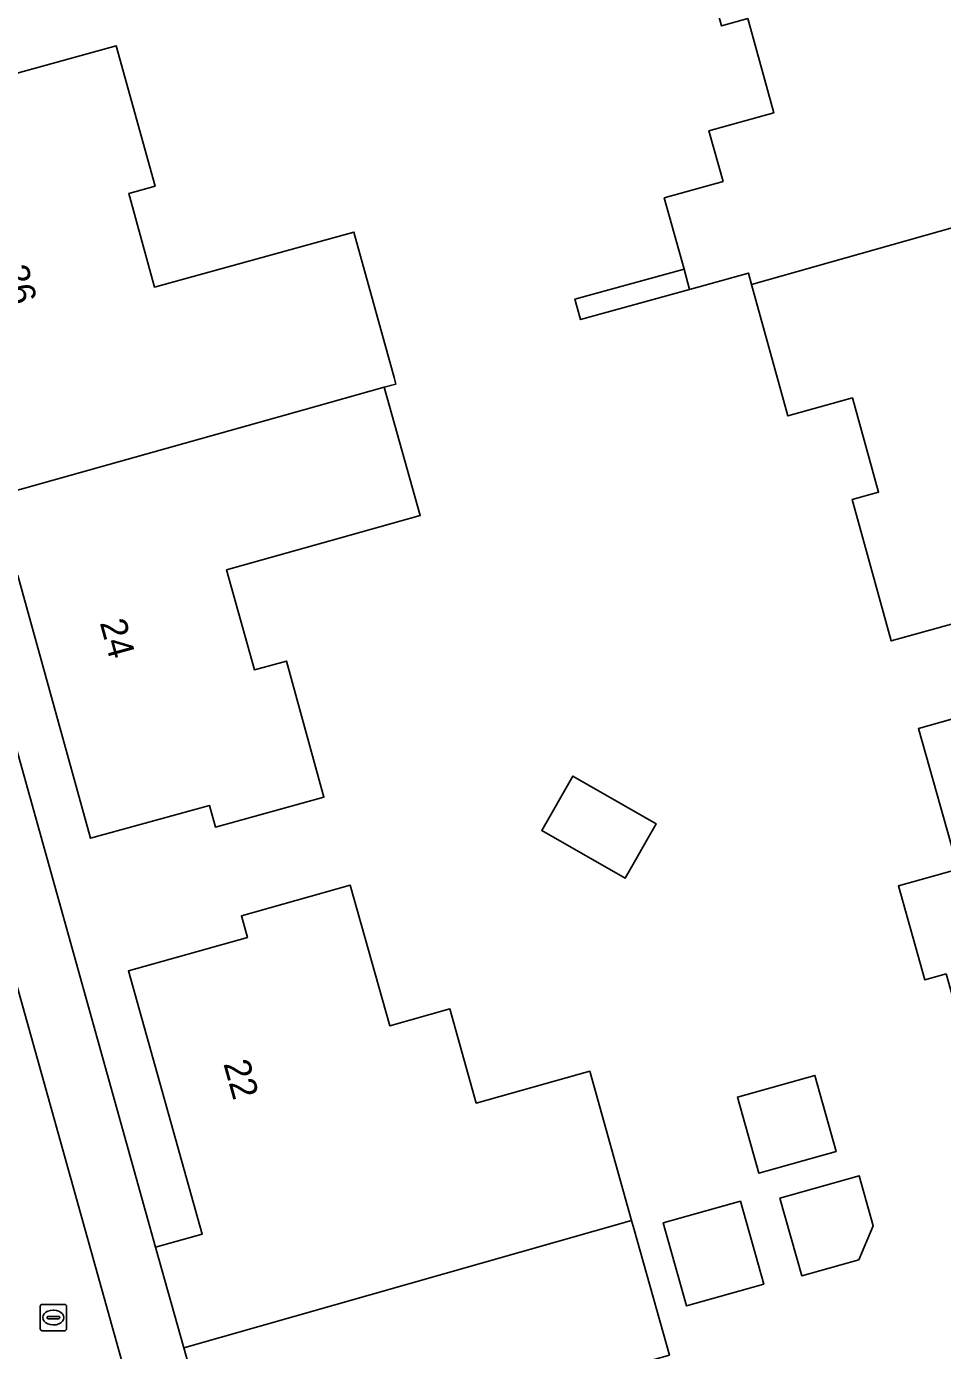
# Model space of a CAD drawing. Extents: x 159626 to 160723, y 388173 to 389416.
# Drawn here: x 159874.7 to 159909.6, y 388384.4 to 388434.8 of the extents above; entities that cross this region are included whole.
import ezdxf

# ---------------------------------------------------------------- set-up
doc = ezdxf.new("R2010")
doc.units = 0
for name, color, linetype in [('IMGEO_Erf', 7, 'Continuous'), ('IMGEO_Kolk', 7, 'Continuous'), ('IMGEO_Pand', 7, 'Continuous'), ('IMGEO_Pand_nummerreeks', 7, 'Continuous'), ('IMGEO_Rijbaan_lokaal_open', 7, 'Continuous'), ('IMGEO_Voetpad_open', 7, 'Continuous')]:
    doc.layers.add(name, color=color, linetype=linetype)

msp = doc.modelspace()

# ---------------------------------------------------------------- linework, layer by layer
at = {"layer": 'IMGEO_Erf'}
for points in [[(159906.152, 388420.672), (159903.694, 388419.993), (159902.314, 388424.985), (159902.193, 388425.421), (159899.958, 388424.803), (159895.81, 388423.656), (159895.597, 388424.426), (159899.745, 388425.573), (159898.994, 388428.286), (159901.229, 388428.903), (159900.693, 388430.838), (159903.16, 388431.519), (159902.169, 388435.099), (159901.173, 388434.822), (159899.684, 388440.203), (159900.207, 388440.348), (159905.026, 388441.68), (159905.258, 388440.837), (159908.605, 388441.762), (159911.387, 388431.698)], [(159874.021, 388432.927), (159878.151, 388434.067), (159879.627, 388428.728), (159878.629, 388428.453), (159879.613, 388424.89), (159887.191, 388426.984), (159888.72, 388421.453), (159888.789, 388421.203), (159888.346, 388421.079), (159889.712, 388416.205), (159887.459, 388415.574), (159886.637, 388415.343), (159882.346, 388414.14), (159883.414, 388410.33), (159884.622, 388410.664), (159886.051, 388405.492), (159881.923, 388404.352), (159881.695, 388405.179), (159877.172, 388403.93), (159874.414, 388413.918)], [(159911.787, 388412.585), (159907.625, 388411.435), (159906.137, 388416.815), (159907.143, 388417.093), (159906.152, 388420.672)], [(159872.648, 388413.43), (159879.649, 388388.378), (159881.421, 388388.875), (159878.617, 388398.88), (159883.143, 388400.149), (159882.911, 388400.978), (159887.052, 388402.139), (159888.551, 388396.796), (159890.84, 388397.436), (159891.844, 388393.857), (159896.162, 388395.068), (159897.753, 388389.394), (159897.841, 388389.08), (159899.191, 388384.265)], [(159909.714, 388398.771), (159908.907, 388398.543), (159907.899, 388402.113), (159910.169, 388402.757), (159908.658, 388408.104), (159912.801, 388409.274)]]:
    msp.add_lwpolyline(points, dxfattribs=at)
for points in [[(159895.52, 388406.291), (159898.687, 388404.474), (159897.501, 388402.405), (159894.334, 388404.222)], [(159904.722, 388394.909), (159905.534, 388392.012), (159902.59, 388391.186), (159901.777, 388394.084)], [(159906.402, 388391.09), (159906.934, 388389.194), (159906.391, 388387.897), (159904.22, 388387.288), (159903.391, 388390.246)], [(159901.891, 388390.12), (159902.776, 388386.963), (159899.84, 388386.14), (159898.955, 388389.297)]]:
    msp.add_lwpolyline(points, close=True, dxfattribs=at)
at = {"layer": 'IMGEO_Kolk'}
for p, q in [((159875.261, 388385.273), (159875.261, 388386.125)), ((159875.336, 388386.199), (159876.188, 388386.199)), ((159876.262, 388386.125), (159876.262, 388385.273)), ((159875.52, 388385.693), (159875.52, 388385.705)), ((159875.958, 388385.656), (159875.56, 388385.656)), ((159875.563, 388385.742), (159875.961, 388385.742)), ((159875.749, 388385.979), (159875.774, 388385.979)), ((159876.004, 388385.705), (159876.004, 388385.693)), ((159876.188, 388385.199), (159875.336, 388385.199)), ((159875.772, 388385.419), (159875.747, 388385.419))]:
    msp.add_line(p, q, dxfattribs=at)
for points in [[(159875.261, 388385.273), (159875.261, 388386.125)], [(159875.336, 388386.199), (159876.188, 388386.199)], [(159876.262, 388386.125), (159876.262, 388385.273)], [(159876.188, 388385.199), (159875.336, 388385.199)]]:
    msp.add_lwpolyline(points, dxfattribs=at)
for centre, radius, start, end in [((159875.338, 388386.123), 0.0765, 91.552, 178.448), ((159875.338, 388386.123), 0.0765, 91.552, 178.448), ((159876.186, 388386.123), 0.0765, 1.552, 88.448), ((159876.186, 388386.123), 0.0765, 1.552, 88.448), ((159875.56, 388385.702), 0.0403, 85.8775, 175.7526), ((159875.557, 388385.692), 0.0366, 178.938, 274.7102), ((159875.961, 388385.699), 0.043, 264.8664, 352.4533), ((159875.965, 388385.704), 0.0386, 1.7309, 96.639), ((159875.338, 388385.275), 0.0765, 181.552, 268.448), ((159875.338, 388385.275), 0.0765, 181.552, 268.448), ((159876.186, 388385.275), 0.0765, 271.552, 358.448), ((159876.186, 388385.275), 0.0765, 271.552, 358.448)]:
    msp.add_arc(centre, radius, start, end, dxfattribs=at)
for centre, major_axis, ratio, start_param, end_param in [((159875.748, 388385.699), (-0.387, 0.002), 0.722429, 4.712389, 7.853982), ((159875.773, 388385.699), (-0.39, 0.002), 0.717154, 1.570796, 4.712389)]:
    msp.add_ellipse(centre, major_axis=major_axis, ratio=ratio, start_param=start_param, end_param=end_param, dxfattribs=at)
at = {"layer": 'IMGEO_Pand'}
for points in [[(159908.605, 388441.762), (159905.258, 388440.837), (159905.026, 388441.68), (159900.207, 388440.348), (159899.684, 388440.203), (159901.173, 388434.822), (159902.169, 388435.099), (159903.16, 388431.519), (159900.693, 388430.838), (159901.229, 388428.903), (159898.994, 388428.286), (159899.745, 388425.573), (159899.958, 388424.803), (159902.193, 388425.421), (159902.314, 388424.985), (159914.24, 388428.359), (159913.167, 388432.19), (159911.387, 388431.698)], [(159878.629, 388428.453), (159879.627, 388428.728), (159878.151, 388434.067), (159874.021, 388432.927), (159874.252, 388432.09), (159869.728, 388430.84), (159872.486, 388420.852), (159870.719, 388420.363), (159871.81, 388416.443), (159885.289, 388420.222), (159888.346, 388421.079), (159888.789, 388421.203), (159888.72, 388421.453), (159887.191, 388426.984), (159879.613, 388424.89)], [(159914.24, 388428.359), (159902.314, 388424.985), (159903.694, 388419.993), (159906.152, 388420.672), (159907.143, 388417.093), (159906.137, 388416.815), (159907.625, 388411.435), (159911.787, 388412.585), (159911.555, 388413.428), (159916.113, 388414.689), (159913.334, 388424.743), (159915.114, 388425.237)], [(159899.958, 388424.803), (159899.745, 388425.573), (159895.597, 388424.426), (159895.81, 388423.656)], [(159882.346, 388414.14), (159886.637, 388415.343), (159887.459, 388415.574), (159889.712, 388416.205), (159888.346, 388421.079), (159885.289, 388420.222), (159871.81, 388416.443), (159872.648, 388413.43), (159874.414, 388413.918), (159877.172, 388403.93), (159881.695, 388405.179), (159881.923, 388404.352), (159886.051, 388405.492), (159884.622, 388410.664), (159883.414, 388410.33)], [(159911.293, 388393.185), (159923.198, 388396.487), (159922.161, 388400.207), (159920.407, 388399.701), (159917.574, 388409.716), (159913.036, 388408.435), (159912.801, 388409.274), (159908.658, 388408.104), (159910.169, 388402.757), (159907.899, 388402.113), (159908.907, 388398.543), (159909.714, 388398.771)], [(159894.334, 388404.222), (159897.501, 388402.405), (159898.687, 388404.474), (159895.52, 388406.291)], [(159897.753, 388389.394), (159896.162, 388395.068), (159891.844, 388393.857), (159890.84, 388397.436), (159888.551, 388396.796), (159887.052, 388402.139), (159882.911, 388400.978), (159883.143, 388400.149), (159878.617, 388398.88), (159881.421, 388388.875), (159879.649, 388388.378), (159880.723, 388384.547)], [(159905.534, 388392.012), (159904.722, 388394.909), (159901.777, 388394.084), (159902.59, 388391.186)], [(159903.391, 388390.246), (159904.22, 388387.288), (159906.391, 388387.897), (159906.934, 388389.194), (159906.402, 388391.09)], [(159898.955, 388389.297), (159899.84, 388386.14), (159902.776, 388386.963), (159901.891, 388390.12)], [(159897.753, 388389.394), (159880.723, 388384.547), (159881.588, 388381.462), (159883.367, 388381.942), (159886.156, 388371.934), (159890.669, 388373.125), (159890.887, 388372.296), (159891.335, 388370.601), (159895.473, 388371.693), (159895.026, 388373.388), (159893.612, 388378.74), (159892.611, 388378.475), (159891.585, 388382.133), (159899.191, 388384.265), (159897.841, 388389.08)]]:
    msp.add_lwpolyline(points, close=True, dxfattribs=at)
at = {"layer": 'IMGEO_Rijbaan_lokaal_open'}
msp.add_lwpolyline([(159886.13, 388299.399), (159880.05, 388321.131), (159878.62, 388326.151), (159877.583, 388329.947), (159868.371, 388363.142), (159883.064, 388367.211), (159871.974, 388406.867), (159868.033, 388405.666), (159877.981, 388369.955), (159863.419, 388365.912), (159864.8, 388360.991), (159882.996, 388295.92)], dxfattribs=at)
at = {"layer": 'IMGEO_Voetpad_open'}
for points in [[(159890.763, 388466.088), (159889.278, 388465.962), (159890.351, 388462.109), (159858.976, 388453.345), (159871.183, 388409.697), (159871.974, 388406.867), (159883.064, 388367.211), (159868.371, 388363.142), (159877.583, 388329.947), (159898.714, 388335.876), (159901.439, 388336.64), (159939.056, 388347.194), (159938.495, 388349.196), (159935.001, 388348.184)], [(159872.396, 388362.2), (159916.97, 388374.672), (159922.592, 388376.25), (159928.443, 388377.878), (159927.612, 388380.783), (159906.895, 388374.924), (159895.473, 388371.693), (159891.335, 388370.601), (159885.125, 388368.905), (159881.588, 388381.462), (159880.723, 388384.547), (159879.649, 388388.378), (159872.648, 388413.43), (159871.81, 388416.443), (159870.719, 388420.363), (159863.708, 388445.396), (159862.717, 388449.025), (159862.457, 388449.987)]]:
    msp.add_lwpolyline(points, dxfattribs=at)

# ---------------------------------------------------------------- texts
at = {"layer": 'IMGEO_Pand_nummerreeks'}
for s, rotation, p in [('26', 285.4639, (159873.798, 388425.581)), ('24', 285.4639, (159877.52, 388412.126)), ('22', 285.6561, (159882.222, 388395.356))]:
    msp.add_text(s, height=1, rotation=rotation, dxfattribs=at).set_placement(p)

doc.saveas('drawing.dxf')
